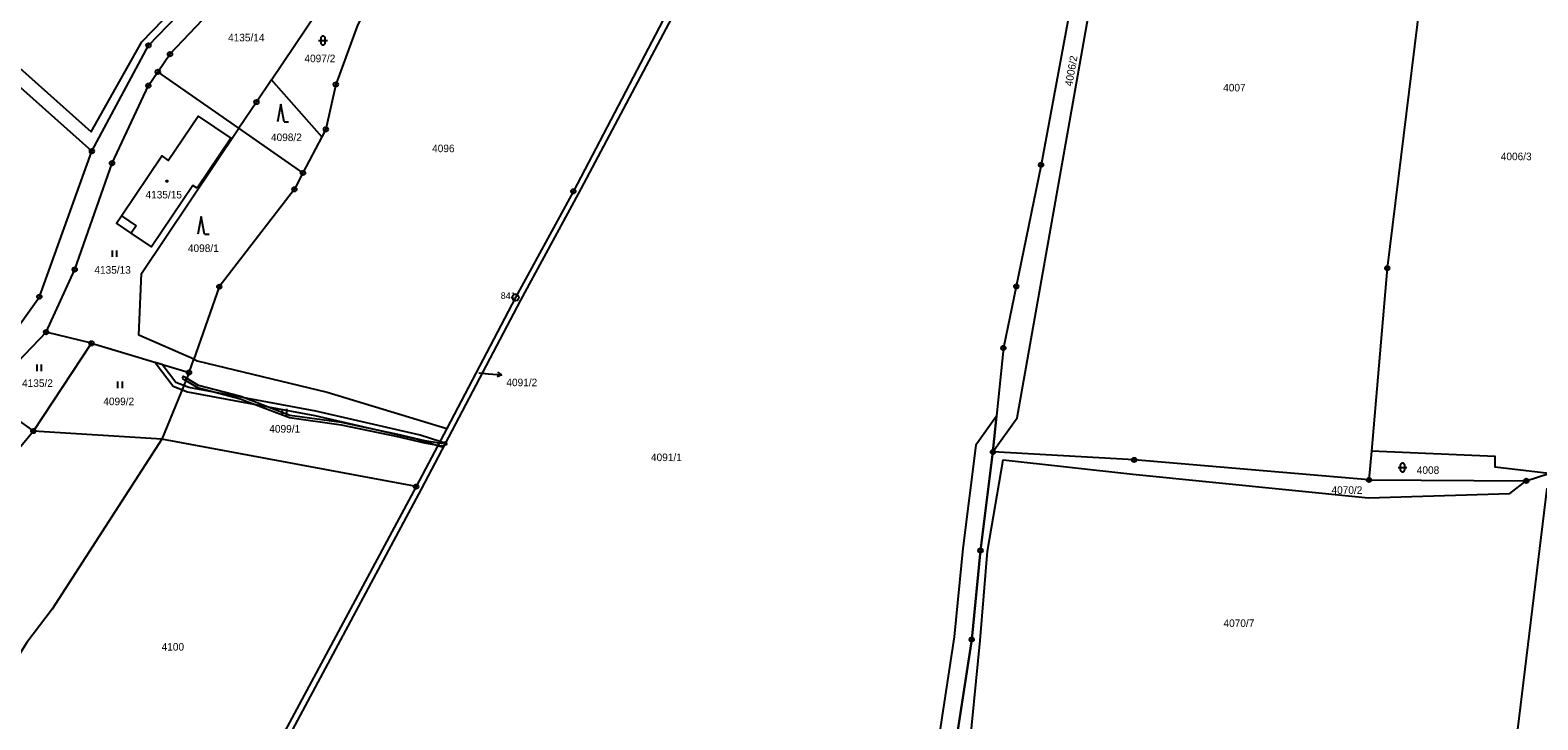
# Model space of a CAD drawing. Extents: x -644096 to -634268, y -1141430 to -1133463.
# Drawn here: x -640815.2 to -640475.4, y -1136750.1 to -1136594.7 of the extents above; entities that cross this region are included whole.
import ezdxf

# ---------------------------------------------------------------- set-up
doc = ezdxf.new("R2010")
doc.units = 0
for name, color, linetype in [('_CIVIL_CONSTRUCTION', 7, 'Continuous'), ('B_Hranice _3D', 7, 'Continuous'), ('M_Svah_Nasyp', 7, 'Continuous'), ('M_Svah_Zarez', 7, 'Continuous'), ('svrsek_osa_sjezdy', 7, 'Continuous'), ('svrsek_osa_VRT', 7, 'Continuous'), ('svrsek_popisy_VRT', 7, 'Continuous'), ('terminal_VRT', 7, 'Continuous')]:
    doc.layers.add(name, color=color, linetype=linetype)

msp = doc.modelspace()

# ---------------------------------------------------------------- linework, layer by layer
at = {"layer": '_CIVIL_CONSTRUCTION'}
for centre, radius in [((-640788.5, -1136598.16), 0.5), ((-640788.5, -1136598.16), 0.0303), ((-640783.65, -1136600.14), 0.5), ((-640783.65, -1136600.14), 0.0303), ((-640786.38, -1136604.12), 0.5), ((-640788.52, -1136607.23), 0.5), ((-640786.38, -1136604.12), 0.0303), ((-640746.27, -1136606.96), 0.5), ((-640746.27, -1136606.96), 0.0303), ((-640788.52, -1136607.23), 0.0303), ((-640764.17, -1136610.93), 0.5), ((-640764.17, -1136610.93), 0.0303), ((-640748.52, -1136617.07), 0.5), ((-640748.52, -1136617.07), 0.0303), ((-640801.25, -1136622), 0.5), ((-640801.25, -1136622), 0.0303), ((-640796.71, -1136624.69), 0.5), ((-640796.71, -1136624.69), 0.0303), ((-640753.68, -1136626.89), 0.5), ((-640753.68, -1136626.89), 0.0303), ((-640587.36, -1136625.07), 0.5), ((-640587.36, -1136625.07), 0.0303), ((-640755.62, -1136630.59), 0.5), ((-640755.62, -1136630.59), 0.0303), ((-640692.75, -1136631.04), 0.5), ((-640692.75, -1136631.04), 0.0303), ((-640805.11, -1136648.66), 0.5), ((-640805.11, -1136648.66), 0.0303), ((-640509.34, -1136648.37), 0.5), ((-640509.34, -1136648.37), 0.0303), ((-640813.09, -1136654.8), 0.5), ((-640772.55, -1136652.54), 0.5), ((-640772.55, -1136652.54), 0.0303), ((-640705.77, -1136654.94), 0.75), ((-640592.95, -1136652.48), 0.5), ((-640592.95, -1136652.48), 0.0303), ((-640813.09, -1136654.8), 0.0303), ((-640705.77, -1136654.94), 0.03), ((-640811.57, -1136662.78), 0.5), ((-640811.57, -1136662.78), 0.0303), ((-640801.33, -1136665.29), 0.5), ((-640801.33, -1136665.29), 0.0303), ((-640595.84, -1136666.34), 0.5), ((-640595.84, -1136666.34), 0.0303), ((-640779.36, -1136671.86), 0.5), ((-640779.36, -1136671.86), 0.0303), ((-640814.44, -1136685.07), 0.5), ((-640814.44, -1136685.07), 0.0303), ((-640598.19, -1136689.77), 0.5), ((-640598.19, -1136689.77), 0.0303), ((-640566.39, -1136691.57), 0.5), ((-640566.39, -1136691.57), 0.0303), ((-640728.18, -1136697.58), 0.5), ((-640728.18, -1136697.58), 0.0303), ((-640513.48, -1136696.07), 0.5), ((-640513.48, -1136696.07), 0.0303), ((-640478.01, -1136696.27), 0.5), ((-640478.01, -1136696.27), 0.0303), ((-640601, -1136711.99), 0.5), ((-640601, -1136711.99), 0.0303), ((-640602.98, -1136732.04), 0.5), ((-640602.98, -1136732.04), 0.0303)]:
    msp.add_circle(centre, radius, dxfattribs=at)
at = {"layer": 'B_Hranice _3D'}
for points in [[(-640723.3, -1136688.3), (-640722.83, -1136687.39), (-640727.28, -1136686), (-640750.81, -1136680.61), (-640779.4, -1136675.27), (-640782.34, -1136674.1), (-640785.43, -1136670.04), (-640786.98, -1136669.58), (-640782.96, -1136674.92), (-640779.68, -1136676.23), (-640751.03, -1136681.59), (-640727.55, -1136686.96)], [(-640780.93, -1136673.13), (-640780.72, -1136673.26), (-640780.09, -1136673.65), (-640779.9, -1136673.18), (-640780.46, -1136672.84), (-640780.67, -1136672.71)], [(-640779.9, -1136673.18), (-640780.09, -1136673.65), (-640777.44, -1136675.28), (-640767.87, -1136677.78), (-640756.73, -1136682.01), (-640745.09, -1136683.65), (-640732.38, -1136686.29), (-640726.29, -1136687.74), (-640723.28, -1136688.25), (-640723.03, -1136687.78), (-640726.19, -1136687.24), (-640732.28, -1136685.81), (-640745.01, -1136683.15), (-640756.61, -1136681.53), (-640767.71, -1136677.3), (-640777.24, -1136674.82)], [(-640723.3, -1136688.3), (-640722.09, -1136688.68), (-640721.62, -1136687.77), (-640722.83, -1136687.39)], [(-640723.28, -1136688.25), (-640722.4, -1136688.4), (-640721.86, -1136688.23), (-640721.26, -1136688.04), (-640721.4, -1136687.56), (-640721.53, -1136687.6), (-640722.44, -1136687.88), (-640723.03, -1136687.78)]]:
    msp.add_lwpolyline(points, close=True, dxfattribs=at)
msp.add_lwpolyline([(-640607.39, -1136760.71), (-640602.98, -1136732.04), (-640601, -1136711.99), (-640598.19, -1136689.77), (-640597.41, -1136681.74), (-640602.07, -1136688.27), (-640604.97, -1136711.5), (-640606.95, -1136731.43), (-640612.46, -1136767.44)], dxfattribs=at)
msp.add_lwpolyline([(-640607.39, -1136760.71), (-640602.98, -1136732.04), (-640601, -1136711.99), (-640598.19, -1136689.77), (-640597.41, -1136681.74), (-640602.07, -1136688.27), (-640604.97, -1136711.5), (-640606.95, -1136731.43), (-640612.46, -1136767.44)], dxfattribs=at)
at = {"layer": 'M_Svah_Nasyp'}
for p, q in [((-640794.6, -1136636.57), (-640791.28, -1136638.81)), ((-640791.28, -1136638.81), (-640792.4, -1136640.47))]:
    msp.add_line(p, q, dxfattribs=at)
at = {"layer": 'M_Svah_Zarez'}
msp.add_circle((-640784.35, -1136628.76), 0.175, dxfattribs=at)
at = {"layer": 'svrsek_osa_sjezdy'}
for p, q in [((-640749.68, -1136596.55), (-640749.68, -1136597.55)), ((-640748.68, -1136597.55), (-640748.68, -1136596.55)), ((-640750.18, -1136597.05), (-640748.18, -1136597.05)), ((-640758.69, -1136611.41), (-640759.44, -1136615.41)), ((-640757.94, -1136615.41), (-640758.69, -1136611.41)), ((-640757.94, -1136615.41), (-640756.94, -1136615.41)), ((-640776.6, -1136636.73), (-640777.35, -1136640.73)), ((-640775.85, -1136640.73), (-640776.6, -1136636.73)), ((-640775.85, -1136640.73), (-640774.85, -1136640.73)), ((-640796.62, -1136645.84), (-640796.62, -1136644.34)), ((-640795.62, -1136645.84), (-640795.62, -1136644.34)), ((-640813.58, -1136671.57), (-640813.58, -1136670.07)), ((-640812.58, -1136671.57), (-640812.58, -1136670.07)), ((-640795.37, -1136675.38), (-640795.37, -1136673.88)), ((-640794.37, -1136675.38), (-640794.37, -1136673.88)), ((-640758.3, -1136681.56), (-640758.3, -1136680.06)), ((-640757.3, -1136681.56), (-640757.3, -1136680.06)), ((-640506.9, -1136693.28), (-640504.9, -1136693.28)), ((-640506.4, -1136692.78), (-640506.4, -1136693.78)), ((-640505.4, -1136693.78), (-640505.4, -1136692.78))]:
    msp.add_line(p, q, dxfattribs=at)
for centre, start, end in [((-640749.18, -1136596.55), 0, 180), ((-640749.18, -1136597.55), 180, 359.9879), ((-640505.9, -1136692.78), 0, 180), ((-640505.9, -1136693.78), 180, 359.9879)]:
    msp.add_arc(centre, 0.5, start, end, dxfattribs=at)
at = {"layer": 'svrsek_popisy_VRT'}
for p, q in [((-640714.09, -1136671.95), (-640711.84, -1136672.14)), ((-640711.84, -1136672.14), (-640708.85, -1136672.4)), ((-640708.85, -1136672.4), (-640709.89, -1136672.81)), ((-640708.85, -1136672.4), (-640709.8, -1136671.81))]:
    msp.add_line(p, q, dxfattribs=at)
at = {"layer": 'terminal_VRT'}
for p, q in [((-640801.25, -1136622), (-640873.92, -1136557.32)), ((-640760.81, -1136605.93), (-640747.49, -1136586.1)), ((-640768.13, -1136616.83), (-640786.38, -1136604.12)), ((-640749.42, -1136618.78), (-640760.81, -1136605.93)), ((-640753.68, -1136626.89), (-640768.13, -1136616.83)), ((-640749.42, -1136618.78), (-640753.68, -1136626.89)), ((-640811.57, -1136662.78), (-640825.4, -1136677.24)), ((-640801.33, -1136665.29), (-640811.57, -1136662.78)), ((-640814.44, -1136685.07), (-640801.33, -1136665.29)), ((-640801.33, -1136665.29), (-640779.36, -1136671.86)), ((-640779.36, -1136671.86), (-640778.31, -1136668.88)), ((-640779.36, -1136671.86), (-640785.47, -1136686.87)), ((-640825.4, -1136677.24), (-640814.44, -1136685.07)), ((-640785.47, -1136686.87), (-640814.44, -1136685.07)), ((-640721.3, -1136684.49), (-640728.18, -1136697.58)), ((-640728.18, -1136697.58), (-640785.47, -1136686.87)), ((-640512.92, -1136689.59), (-640513.48, -1136696.07)), ((-640478.01, -1136696.27), (-640472.95, -1136694.61)), ((-640728.18, -1136697.58), (-640768.35, -1136772.26)), ((-640513.48, -1136696.07), (-640478.01, -1136696.27)), ((-640473.42, -1136697.96), (-640481.38, -1136763.48))]:
    msp.add_line(p, q, dxfattribs=at)
for points in [[(-640598.19, -1136689.77), (-640592.73, -1136682.06), (-640576.71, -1136591.79), (-640566.2, -1136521.56)], [(-640496.05, -1136527.54), (-640501.99, -1136588.6), (-640509.34, -1136648.37), (-640512.92, -1136689.59)], [(-640874.53, -1136552.36), (-640873.15, -1136553.59), (-640801.41, -1136617.64), (-640789.96, -1136597.33), (-640763.63, -1136570.08), (-640754.7, -1136558.16), (-640749.91, -1136549.66), (-640743.15, -1136529.93)], [(-640801.25, -1136622), (-640788.5, -1136598.16), (-640762.38, -1136571.07), (-640753.14, -1136559.4), (-640747.72, -1136550.33), (-640741.62, -1136530.4)], [(-640786.38, -1136604.12), (-640783.65, -1136600.14), (-640761.54, -1136576.77)], [(-640663.01, -1136577.53), (-640691.65, -1136631.64), (-640704.67, -1136655.54), (-640727.08, -1136698.16), (-640766.88, -1136772.54), (-640768.35, -1136772.26)], [(-640665.86, -1136579.56), (-640692.75, -1136631.04), (-640705.77, -1136654.94), (-640721.3, -1136684.49)], [(-640740.12, -1136591), (-640741.49, -1136593.81), (-640746.27, -1136606.96), (-640748.52, -1136617.07), (-640749.42, -1136618.78)], [(-640581.05, -1136591.05), (-640587.36, -1136625.07), (-640592.95, -1136652.48), (-640595.84, -1136666.34), (-640598.19, -1136689.77)], [(-640811.57, -1136662.78), (-640805.11, -1136648.66), (-640796.71, -1136624.69), (-640788.52, -1136607.23), (-640786.38, -1136604.12)], [(-640760.81, -1136605.93), (-640764.17, -1136610.93), (-640768.13, -1136616.83)], [(-640777.55, -1136630.36), (-640778.53, -1136629.7), (-640787.84, -1136643.54), (-640792.4, -1136640.47), (-640795.72, -1136638.25), (-640794.6, -1136636.57), (-640785.52, -1136623.08), (-640784.03, -1136624.07), (-640777.33, -1136614.09), (-640769.94, -1136619.04), (-640777.55, -1136630.36)], [(-640778.31, -1136668.88), (-640790.68, -1136663.46), (-640790.09, -1136649.58), (-640768.13, -1136616.83)], [(-640869.89, -1136708.4), (-640830.02, -1136673.59), (-640820, -1136664.52), (-640813.09, -1136654.8), (-640801.25, -1136622)], [(-640753.68, -1136626.89), (-640755.62, -1136630.59), (-640772.55, -1136652.54), (-640778.31, -1136668.88)], [(-640778.31, -1136668.88), (-640777.51, -1136669.23), (-640748.22, -1136676.28), (-640721.3, -1136684.49)], [(-640814.44, -1136685.07), (-640836.78, -1136712.1), (-640861.71, -1136739.47)], [(-640785.47, -1136686.87), (-640810.18, -1136725.16), (-640815.93, -1136732.72), (-640821.1, -1136740.93), (-640830.26, -1136774.68), (-640831.11, -1136785.71), (-640828.55, -1136797.1), (-640815.18, -1136809.28), (-640814.09, -1136816.89), (-640832.18, -1136812.7)], [(-640598.19, -1136689.77), (-640601, -1136711.99), (-640602.98, -1136732.04), (-640607.39, -1136760.71)], [(-640603.84, -1136760.46), (-640601.1, -1136732.23), (-640599.4, -1136712.11), (-640595.93, -1136691.57), (-640566.66, -1136694.76), (-640513.55, -1136700.07), (-640481.74, -1136699.13), (-640478.01, -1136696.27)], [(-640513.48, -1136696.07), (-640566.39, -1136691.57), (-640598.19, -1136689.77)], [(-640472.95, -1136694.61), (-640485.01, -1136693.21), (-640485, -1136690.81), (-640512.92, -1136689.59)]]:
    msp.add_lwpolyline(points, dxfattribs=at)

# ---------------------------------------------------------------- texts
at = {"layer": '_CIVIL_CONSTRUCTION'}
msp.add_text('841', height=1.5, dxfattribs=at).set_placement((-640709.11, -1136655.31))
at = {"layer": 'svrsek_osa_VRT'}
for s, p in [('4135/14', (-640770.57, -1136597.25)), ('4097/2', (-640753.35, -1136601.95)), ('4007', (-640546.32, -1136608.53)), ('4098/2', (-640760.89, -1136619.72)), ('4096', (-640724.58, -1136622.22)), ('4006/3', (-640483.76, -1136624.03)), ('4135/15', (-640789.17, -1136632.65)), ('4098/1', (-640779.61, -1136644.71)), ('4135/13', (-640800.69, -1136649.6)), ('4135/2', (-640816.99, -1136675.12)), ('4091/2', (-640707.85, -1136674.96)), ('4099/2', (-640798.68, -1136679.23)), ('4099/1', (-640761.27, -1136685.41)), ('4091/1', (-640675.26, -1136691.83)), ('4008', (-640502.69, -1136694.71)), ('4070/2', (-640521.91, -1136699.21)), ('4070/7', (-640546.25, -1136729.2)), ('4100', (-640785.54, -1136734.53))]:
    msp.add_text(s, height=1.7, dxfattribs=at).set_placement(p)
msp.add_text('4006/2', height=1.7, rotation=80, dxfattribs=at).set_placement((-640580.34, -1136607.48))

doc.saveas('drawing.dxf')
